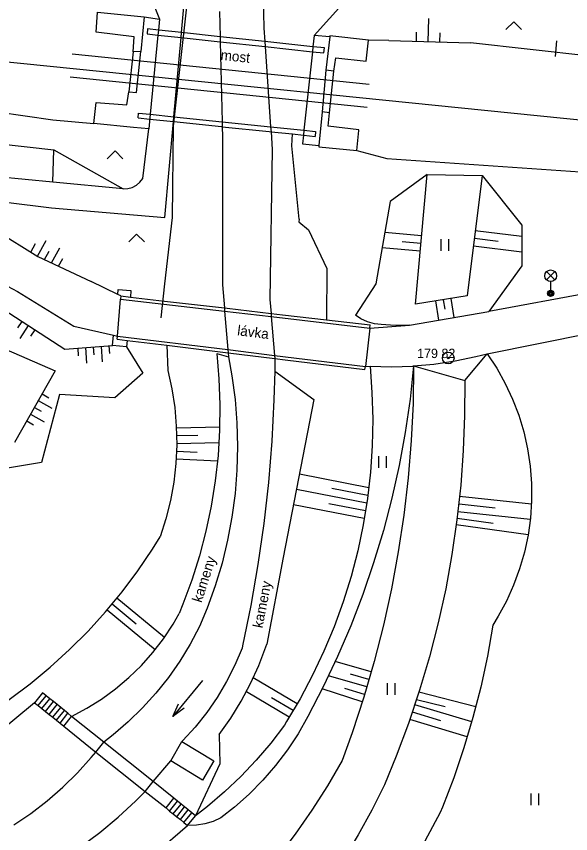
# Model space of a CAD drawing. Extents: x -539515 to -538098, y -1182060 to -1180157.
# Drawn here: x -539011.2 to -538975.6, y -1180646 to -1180593.5 of the extents above; entities that cross this region are included whole.
import ezdxf

# ---------------------------------------------------------------- set-up
doc = ezdxf.new("R2010")
doc.units = 0
for name, color, linetype in [('Vrstva 10', 7, 'Continuous'), ('Vrstva 11', 7, 'Continuous'), ('Vrstva 12', 7, 'Continuous'), ('Vrstva 13', 7, 'Continuous'), ('Vrstva 14', 7, 'Continuous'), ('Vrstva 15', 7, 'Continuous'), ('Vrstva 21', 7, 'Continuous'), ('Vrstva 22', 7, 'Continuous'), ('Vrstva 33', 7, 'Continuous'), ('Vrstva 36', 7, 'Continuous'), ('Vrstva 40', 7, 'Continuous'), ('Vrstva 45', 7, 'Continuous'), ('Vrstva 7', 7, 'Continuous'), ('Vrstva 9', 7, 'Continuous')]:
    doc.layers.add(name, color=color, linetype=linetype)

msp = doc.modelspace()

# ---------------------------------------------------------------- linework, layer by layer
at = {"layer": 'Vrstva 10'}
for p, q in [((-539017.13, -1180608.05), (-539011.07, -1180611.22)), ((-539011.07, -1180611.22), (-539007.47, -1180613.44)), ((-538985.91, -1180613.37), (-538980.81, -1180612.51)), ((-538988.45, -1180613.56), (-538985.91, -1180613.37)), ((-538988.74, -1180616.03), (-538988.44, -1180616.01))]:
    msp.add_line(p, q, dxfattribs=at)
for points in [[(-539012.47, -1180607.29), (-539009.77, -1180608.97), (-539006.35, -1180610.58)], [(-538988.44, -1180616.01), (-538987.07, -1180616.047), (-538985.7, -1180616.004), (-538985.64, -1180616), (-538984.335, -1180615.881), (-538982.979, -1180615.678), (-538981.638, -1180615.397), (-538980.91, -1180615.21)]]:
    msp.add_lwpolyline(points, dxfattribs=at)
at = {"layer": 'Vrstva 11'}
for p, q in [((-539004.66, -1180586.86), (-539001.96, -1180593.72)), ((-539002.95, -1180593.57), (-539003.16, -1180595.8)), ((-539002.95, -1180593.57), (-539001.96, -1180593.72)), ((-539002.06, -1180594.745), (-539002.558, -1180599.827)), ((-539001.031, -1180599.985), (-539000.569, -1180594.905)), ((-538991.03, -1180594.859), (-538992.03, -1180594.76)), ((-539003.66, -1180595.81), (-539003.92, -1180598.39)), ((-539003.16, -1180595.8), (-539003.66, -1180595.81)), ((-538992.143, -1180595.81), (-538992.685, -1180600.852)), ((-538991.28, -1180596.99), (-538991.52, -1180599.67)), ((-538990.77, -1180597.06), (-538991.28, -1180596.99)), ((-538991.05, -1180599.74), (-538990.77, -1180597.06)), ((-539002.558, -1180599.827), (-539002.65, -1180600.77)), ((-538991.05, -1180599.74), (-538991.52, -1180599.67)), ((-539001.62, -1180606.47), (-539001.06, -1180600.304)), ((-539001.06, -1180600.304), (-539001.031, -1180599.985)), ((-539003.03, -1180603.96), (-539002.65, -1180600.77)), ((-538992.78, -1180601.74), (-538991.722, -1180601.838)), ((-539008.819, -1180604.185), (-539008.75, -1180602.11)), ((-539008.75, -1180602.11), (-539004.29, -1180604.62)), ((-539008.819, -1180604.185), (-539013.87, -1180603.7)), ((-539004.29, -1180604.62), (-539008.819, -1180604.185)), ((-539011.83, -1180605.48), (-539008.9, -1180605.85)), ((-539008.9, -1180605.85), (-539001.62, -1180606.47)), ((-538972.86, -1180611.03), (-538980.81, -1180612.51)), ((-539004.66, -1180614.08), (-539004.46, -1180611.7)), ((-538988.45, -1180613.56), (-538988.74, -1180616.03)), ((-538980.91, -1180615.21), (-538972.6, -1180613.54)), ((-538998.28, -1180615.2), (-538997.53, -1180615.41)), ((-538994.56, -1180616.34), (-538992.04, -1180618.16)), ((-538992.04, -1180618.16), (-538994.02, -1180628.31)), ((-538994.02, -1180628.31), (-538995.07, -1180633.88)), ((-539009.474, -1180636.999), (-539009.98, -1180637.63)), ((-539009.745, -1180637.817), (-539009.239, -1180637.186)), ((-539009.511, -1180638.005), (-539009.005, -1180637.374)), ((-539009.277, -1180638.193), (-539008.771, -1180637.562)), ((-539009.043, -1180638.38), (-539008.537, -1180637.749)), ((-539008.809, -1180638.568), (-539008.303, -1180637.937)), ((-539008.575, -1180638.756), (-539008.069, -1180638.125)), ((-539008.341, -1180638.943), (-539007.835, -1180638.312)), ((-539001.53, -1180644.39), (-539001.034, -1180643.772)), ((-539001.31, -1180644.587), (-539000.804, -1180643.956)), ((-539001.08, -1180644.771), (-539000.574, -1180644.14)), ((-539000.85, -1180644.956), (-539000.344, -1180644.325)), ((-539000.62, -1180645.14), (-539000.114, -1180644.509)), ((-539000.39, -1180645.325), (-538999.884, -1180644.694)), ((-539000.16, -1180645.51), (-538999.64, -1180644.89)), ((-539004.28, -1180649.05), (-539000.16, -1180645.51))]:
    msp.add_line(p, q, dxfattribs=at)
for points in [[(-539000.569, -1180594.905), (-539000.54, -1180594.587), (-539000.39, -1180592.93)], [(-539003.66, -1180595.81), (-539003.58, -1180594.86), (-539006.03, -1180594.55), (-539005.95, -1180593.27), (-539002.95, -1180593.57)], [(-539001.96, -1180593.72), (-539002.029, -1180594.427), (-539002.06, -1180594.745)], [(-538992.03, -1180594.76), (-538992.109, -1180595.492), (-538992.143, -1180595.81)], [(-538990.77, -1180597.06), (-538990.63, -1180596.21), (-538988.69, -1180596.41), (-538988.53, -1180595.06), (-538991.03, -1180594.79), (-538991.03, -1180594.859), (-538991.28, -1180596.99)], [(-539003.92, -1180598.39), (-539003.43, -1180598.43), (-539003.16, -1180595.8)], [(-539002.65, -1180600.77), (-539003.63, -1180600.67), (-539006.17, -1180600.42), (-539006.02, -1180599.08), (-539004.05, -1180599.23), (-539003.92, -1180598.39)], [(-538991.52, -1180599.67), (-538991.722, -1180601.838), (-538991.726, -1180601.883), (-538991.73, -1180601.93), (-538989.29, -1180602.16), (-538989.165, -1180600.878), (-538989.16, -1180600.83), (-538991.12, -1180600.6), (-538991.05, -1180599.74)], [(-538992.685, -1180600.852), (-538992.719, -1180601.17), (-538992.78, -1180601.74)], [(-538992.991, -1180606.578), (-538993.47, -1180601.85), (-538993.424, -1180601.096)], [(-539004.29, -1180604.62), (-539003.992, -1180604.606), (-539003.704, -1180604.527), (-539003.44, -1180604.389), (-539003.212, -1180604.197), (-539003.03, -1180603.96)], [(-538992.991, -1180606.578), (-538993.01, -1180606.74), (-538992.39, -1180607.25)], [(-538992.39, -1180607.25), (-538991.22, -1180609.74), (-538991.239, -1180613.034)], [(-539004.437, -1180611.501), (-539004.642, -1180611.408), (-539006.35, -1180610.58)], [(-539007.47, -1180613.44), (-539004.904, -1180614.029), (-539004.66, -1180614.08)], [(-538998.28, -1180615.2), (-538998.14, -1180616.835), (-538998.08, -1180618.474), (-538998.1, -1180620.114), (-538998.2, -1180621.752), (-538998.379, -1180623.382), (-538998.638, -1180625.002)], [(-538998.638, -1180625.002), (-538998.975, -1180626.608), (-538999.39, -1180628.195), (-538999.883, -1180629.76), (-539000.45, -1180631.299), (-539000.7, -1180631.91)], [(-539007.61, -1180638.51), (-539006.624, -1180637.988), (-539005.677, -1180637.397), (-539004.775, -1180636.74), (-539003.923, -1180636.02), (-539003.124, -1180635.241), (-539002.383, -1180634.406), (-539001.704, -1180633.521), (-539001.09, -1180632.589), (-539000.7, -1180631.91)], [(-538998.12, -1180639.67), (-538997.382, -1180638.622), (-538996.711, -1180637.531), (-538996.109, -1180636.399), (-538995.579, -1180635.232), (-538995.123, -1180634.035), (-538995.07, -1180633.88)], [(-539007.61, -1180638.51), (-539007.835, -1180638.312), (-539008.069, -1180638.125), (-539008.303, -1180637.937), (-539008.537, -1180637.749), (-539008.771, -1180637.562), (-539009.005, -1180637.374), (-539009.239, -1180637.186), (-539009.474, -1180636.999)], [(-539009.98, -1180637.63), (-539013.54, -1180640.58), (-539012.2, -1180644.27)], [(-539009.98, -1180637.63), (-539009.745, -1180637.817), (-539009.511, -1180638.005), (-539009.277, -1180638.193), (-539009.043, -1180638.38), (-539008.809, -1180638.568), (-539008.575, -1180638.756), (-539008.341, -1180638.943), (-539008.108, -1180639.131), (-539006.05, -1180640.8)], [(-539008.108, -1180639.131), (-539007.61, -1180638.51)], [(-539001.034, -1180643.772), (-539002.371, -1180642.694), (-539005.534, -1180640.157), (-539007.61, -1180638.51)], [(-538998.12, -1180639.67), (-538998.09, -1180641.56), (-538999.64, -1180644.89)], [(-538998.47, -1180641.36), (-538999.19, -1180642.6), (-539001.24, -1180641.37), (-539000.52, -1180640.13), (-538998.47, -1180641.36)], [(-539006.05, -1180640.8), (-539002.877, -1180643.325), (-539001.53, -1180644.39)], [(-538999.64, -1180644.89), (-538999.884, -1180644.694), (-539000.114, -1180644.509), (-539000.344, -1180644.325), (-539000.574, -1180644.14), (-539000.804, -1180643.956), (-539001.034, -1180643.772)], [(-539001.53, -1180644.39), (-539001.31, -1180644.587), (-539001.08, -1180644.771), (-539000.85, -1180644.956), (-539000.62, -1180645.14), (-539000.39, -1180645.325), (-539000.16, -1180645.51)]]:
    msp.add_lwpolyline(points, dxfattribs=at)
at = {"layer": 'Vrstva 12'}
for p, q in [((-539007.559, -1180595.949), (-538988.49, -1180597.89)), ((-539007.689, -1180597.429), (-538988.62, -1180599.37))]:
    msp.add_line(p, q, dxfattribs=at)
at = {"layer": 'Vrstva 13'}
msp.add_line((-539062.5, -1180591.289), (-538937.84, -1180603.977), dxfattribs=at)
at = {"layer": 'Vrstva 14'}
for p, q in [((-538995.47, -1180587.05), (-538995.25, -1180594.31)), ((-538987.23, -1180595.1), (-538988.53, -1180595.06)), ((-538987.23, -1180595.1), (-538981.99, -1180595.25)), ((-538998.063, -1180595.174), (-538997.942, -1180600.306)), ((-538995.17, -1180595.485), (-538994.82, -1180600.63)), ((-538963.77, -1180597.29), (-538981.99, -1180595.25)), ((-539027.07, -1180597.63), (-539008.81, -1180600.18)), ((-539008.81, -1180600.18), (-539006.17, -1180600.42)), ((-539017.42, -1180601.13), (-539008.75, -1180602.11)), ((-538997.92, -1180601.25), (-538997.92, -1180610.78)), ((-538994.72, -1180602.1), (-538994.87, -1180611.72)), ((-538989.29, -1180602.16), (-538987.35, -1180602.67)), ((-538987.35, -1180602.67), (-538967.582, -1180604.023)), ((-538984.77, -1180603.7), (-538987.15, -1180605.44)), ((-538985.52, -1180612.02), (-538984.77, -1180603.7)), ((-538984.77, -1180603.7), (-538981.24, -1180603.76)), ((-538981.24, -1180603.76), (-538982.2, -1180611.5)), ((-538987.15, -1180605.44), (-538988.07, -1180610.72)), ((-538978.7, -1180609.57), (-538980.81, -1180612.51)), ((-538997.92, -1180610.78), (-538997.794, -1180612.273)), ((-538988.07, -1180610.72), (-538989.37, -1180612.74)), ((-539013.75, -1180611.23), (-539008.04, -1180614.92)), ((-538994.87, -1180611.72), (-538994.794, -1180612.622)), ((-538982.2, -1180611.5), (-538985.52, -1180612.02)), ((-539012.31, -1180614.73), (-539008.66, -1180616.31)), ((-539008.04, -1180614.92), (-539004.97, -1180614.69)), ((-539001.49, -1180614.67), (-539001.43, -1180616.3)), ((-538997.551, -1180615.153), (-538997.53, -1180615.41)), ((-539008.66, -1180616.31), (-539011.28, -1180620.92)), ((-539008.39, -1180617.83), (-539009.53, -1180622.21)), ((-539009.53, -1180622.21), (-539014.69, -1180623.05)), ((-539001.548, -1180625.817), (-539001.92, -1180626.97)), ((-539006.55, -1180633.036), (-539005.423, -1180631.794)), ((-538990.742, -1180632.754), (-538991.398, -1180634.328)), ((-538989.679, -1180632.686), (-538990.527, -1180634.666)), ((-538988.172, -1180634.978), (-538988.841, -1180637.283)), ((-538984.62, -1180634.681), (-538985.256, -1180636.832)), ((-539006.05, -1180640.8), (-539005.534, -1180640.157))]:
    msp.add_line(p, q, dxfattribs=at)
for points in [[(-538992.03, -1180594.76), (-538990.05, -1180592.59)], [(-538998.11, -1180593.22), (-538998.071, -1180594.852), (-538998.063, -1180595.174)], [(-538995.25, -1180594.31), (-538995.192, -1180595.161), (-538995.17, -1180595.485)], [(-538997.942, -1180600.306), (-538997.934, -1180600.628), (-538997.92, -1180601.25)], [(-538994.82, -1180600.63), (-538994.798, -1180600.953), (-538994.72, -1180602.1)], [(-538981.24, -1180603.76), (-538978.69, -1180606.96), (-538978.7, -1180609.57)], [(-538997.794, -1180612.273), (-538997.777, -1180612.476), (-538997.568, -1180614.949), (-538997.551, -1180615.153)], [(-538994.794, -1180612.622), (-538994.777, -1180612.825), (-538994.568, -1180615.316), (-538994.551, -1180615.52)], [(-538988.15, -1180613.29), (-538988.603, -1180613.168), (-538989.028, -1180612.971), (-538989.37, -1180612.74)], [(-538985.91, -1180613.37), (-538986.816, -1180613.397), (-538987.721, -1180613.343), (-538988.15, -1180613.29)], [(-539004.07, -1180614.76), (-539003.02, -1180616.46), (-539004.82, -1180618.04), (-539008.39, -1180617.83)], [(-538997.53, -1180615.41), (-538997.306, -1180616.639), (-538997.107, -1180618.143), (-538996.988, -1180619.655), (-538996.948, -1180621.171), (-538996.988, -1180622.687), (-538997.108, -1180624.198)], [(-538994.551, -1180615.52), (-538994.56, -1180616.34), (-538994.609, -1180618.179), (-538994.747, -1180620.834), (-538994.965, -1180623.484)], [(-538985.64, -1180616), (-538982.36, -1180616.94), (-538980.91, -1180615.21)], [(-538980.91, -1180615.21), (-538980.299, -1180616.143), (-538979.757, -1180617.118), (-538979.286, -1180618.128), (-538978.888, -1180619.17), (-538978.567, -1180620.238), (-538978.322, -1180621.326), (-538978.156, -1180622.429), (-538978.07, -1180623.541)], [(-538988.44, -1180616.01), (-538988.313, -1180617.711), (-538988.266, -1180619.416), (-538988.299, -1180621.121), (-538988.412, -1180622.823), (-538988.605, -1180624.517)], [(-538985.64, -1180616), (-538985.871, -1180618.141), (-538986.181, -1180620.273), (-538986.571, -1180622.391), (-538987.038, -1180624.493)], [(-538985.64, -1180616), (-538985.678, -1180618.4), (-538985.797, -1180620.797), (-538985.995, -1180623.189), (-538986.272, -1180625.574)], [(-539001.43, -1180616.3), (-539001.167, -1180617.475), (-539000.983, -1180618.664), (-539000.878, -1180619.863), (-539000.853, -1180621.066), (-539000.908, -1180622.269), (-539001.043, -1180623.465), (-539001.256, -1180624.649), (-539001.548, -1180625.817)], [(-538982.36, -1180616.94), (-538982.364, -1180619.183), (-538982.448, -1180621.425), (-538982.613, -1180623.662), (-538982.856, -1180625.891)], [(-538994.965, -1180623.484), (-538995.262, -1180626.127), (-538995.639, -1180628.759), (-538996.095, -1180631.379)], [(-538978.07, -1180623.541), (-538978.064, -1180624.656), (-538978.137, -1180625.769), (-538978.29, -1180626.874), (-538978.522, -1180627.965), (-538978.831, -1180629.036), (-538979.217, -1180630.083), (-538979.676, -1180631.099), (-538980.207, -1180632.079), (-538980.56, -1180632.65)], [(-538997.108, -1180624.198), (-538997.308, -1180625.702), (-538997.586, -1180627.192), (-538997.943, -1180628.666), (-538998.377, -1180630.119), (-538998.887, -1180631.547), (-538999.38, -1180632.74)], [(-538988.605, -1180624.517), (-538988.877, -1180626.201), (-538989.227, -1180627.87), (-538989.656, -1180629.521), (-538990.161, -1180631.15), (-538990.742, -1180632.754)], [(-538987.038, -1180624.493), (-538987.584, -1180626.577), (-538988.206, -1180628.639), (-538988.905, -1180630.676), (-538989.679, -1180632.686)], [(-538986.272, -1180625.574), (-538986.629, -1180627.947), (-538987.065, -1180630.307), (-538987.58, -1180632.652), (-538988.172, -1180634.978)], [(-538982.856, -1180625.891), (-538983.179, -1180628.111), (-538983.581, -1180630.318), (-538984.062, -1180632.509), (-538984.62, -1180634.681)], [(-539005.423, -1180631.794), (-539004.357, -1180630.5), (-539003.354, -1180629.157), (-539002.416, -1180627.767), (-539001.92, -1180626.97)], [(-538996.095, -1180631.379), (-538996.63, -1180633.983), (-538996.66, -1180634.12)], [(-538999.38, -1180632.74), (-538999.981, -1180633.873), (-539000.651, -1180634.967), (-539001.388, -1180636.017), (-539002.189, -1180637.019), (-539003.05, -1180637.969), (-539003.97, -1180638.863), (-539004.943, -1180639.699), (-539005.534, -1180640.157)], [(-538980.56, -1180632.65), (-538980.904, -1180634.646), (-538981.326, -1180636.628), (-538981.826, -1180638.591), (-538982.404, -1180640.533)], [(-539012.997, -1180638.365), (-539011.608, -1180637.425), (-539010.267, -1180636.419), (-539008.974, -1180635.351), (-539007.735, -1180634.222), (-539006.55, -1180633.036)], [(-538996.66, -1180634.12), (-538997.121, -1180635.211), (-538997.654, -1180636.268), (-538998.257, -1180637.287), (-538998.928, -1180638.263), (-538999.663, -1180639.191), (-539000.459, -1180640.068), (-539000.52, -1180640.13)], [(-538991.398, -1180634.328), (-538992.127, -1180635.87), (-538992.927, -1180637.376), (-538993.797, -1180638.843), (-538993.94, -1180639.07)], [(-538990.527, -1180634.666), (-538991.447, -1180636.613), (-538992.44, -1180638.525), (-538993.05, -1180639.62)], [(-538985.256, -1180636.832), (-538985.967, -1180638.959), (-538986.754, -1180641.06), (-538987.52, -1180642.91)], [(-538988.841, -1180637.283), (-538989.587, -1180639.565), (-538990.23, -1180641.35)], [(-538993.94, -1180639.07), (-538994.81, -1180640.22), (-538995.742, -1180641.32), (-538996.734, -1180642.367), (-538997.782, -1180643.357), (-538998.884, -1180644.287), (-538999.64, -1180644.89)], [(-538993.05, -1180639.62), (-538993.744, -1180640.664), (-538994.504, -1180641.661), (-538995.326, -1180642.607), (-538996.206, -1180643.5), (-538997.141, -1180644.334), (-538998.01, -1180645.02)], [(-539011.32, -1180645.48), (-539010.224, -1180644.738), (-539009.174, -1180643.932), (-539008.175, -1180643.063), (-539007.23, -1180642.136), (-539006.343, -1180641.153), (-539006.05, -1180640.8)], [(-538982.404, -1180640.533), (-538983.057, -1180642.45), (-538983.786, -1180644.34), (-538983.93, -1180644.69)], [(-538990.23, -1180641.35), (-538991.164, -1180642.964), (-538992.167, -1180644.537), (-538993.236, -1180646.065), (-538994.37, -1180647.545), (-538995.566, -1180648.976)], [(-539002.877, -1180643.325), (-539002.371, -1180642.694), (-539001.24, -1180641.37)], [(-538987.52, -1180642.91), (-538988.323, -1180644.538), (-538989.196, -1180646.128), (-538990.139, -1180647.679), (-538991.149, -1180649.186), (-538992.225, -1180650.648)], [(-539008.3, -1180647.75), (-539007.023, -1180646.891), (-539005.792, -1180645.967), (-539004.611, -1180644.98), (-539003.482, -1180643.934), (-539002.877, -1180643.325)], [(-538998.01, -1180645.02), (-538998.511, -1180645.257), (-538999.04, -1180645.421), (-538999.587, -1180645.506), (-539000.16, -1180645.51)], [(-538983.93, -1180644.69), (-538984.925, -1180646.514), (-538985.989, -1180648.299), (-538987.121, -1180650.042), (-538988.32, -1180651.739)]]:
    msp.add_lwpolyline(points, dxfattribs=at)
at = {"layer": 'Vrstva 15'}
for p, q in [((-538984.712, -1180595.172), (-538984.669, -1180593.673)), ((-538985.462, -1180595.151), (-538985.445, -1180594.551)), ((-538983.962, -1180595.194), (-538983.945, -1180594.594)), ((-538976.536, -1180596.115), (-538976.444, -1180595.119)), ((-538985.124, -1180607.629), (-538987.494, -1180607.415)), ((-538981.679, -1180607.297), (-538978.693, -1180607.667)), ((-539010.226, -1180608.686), (-539009.922, -1180608.133)), ((-539009.801, -1180608.951), (-539009.243, -1180607.936)), ((-538985.169, -1180608.127), (-538986.375, -1180608.018)), ((-538981.74, -1180607.793), (-538980.217, -1180607.982)), ((-539009.35, -1180609.168), (-539009.046, -1180608.615)), ((-539008.897, -1180609.381), (-539008.367, -1180608.418)), ((-538985.214, -1180608.625), (-538987.666, -1180608.403)), ((-538981.802, -1180608.29), (-538978.697, -1180608.675)), ((-539008.444, -1180609.594), (-539008.17, -1180609.097)), ((-538984.228, -1180611.818), (-538984.034, -1180613.054)), ((-538983.734, -1180611.74), (-538983.638, -1180612.355)), ((-538983.24, -1180611.663), (-538983.048, -1180612.888)), ((-539010.807, -1180613.132), (-539011.078, -1180613.552)), ((-539010.387, -1180613.403), (-539010.93, -1180614.243)), ((-539009.967, -1180613.675), (-539010.238, -1180614.095)), ((-539007.211, -1180614.858), (-539007.174, -1180615.356)), ((-539006.713, -1180614.82), (-539006.638, -1180615.818)), ((-539006.214, -1180614.783), (-539006.177, -1180615.282)), ((-539005.715, -1180614.746), (-539005.641, -1180615.743)), ((-539005.217, -1180614.708), (-539005.179, -1180615.207)), ((-539009.748, -1180618.223), (-539008.879, -1180618.717)), ((-539009.501, -1180617.789), (-539009.066, -1180618.036)), ((-539009.995, -1180618.658), (-539009.56, -1180618.905)), ((-539010.242, -1180619.093), (-539009.373, -1180619.587)), ((-539010.489, -1180619.527), (-539010.054, -1180619.774)), ((-539000.876, -1180619.974), (-538998.093, -1180619.916)), ((-539000.865, -1180620.474), (-538999.489, -1180620.445)), ((-539000.855, -1180620.973), (-538998.139, -1180620.917)), ((-539000.872, -1180621.473), (-538999.529, -1180621.534)), ((-539000.894, -1180621.972), (-538998.231, -1180622.094)), ((-538988.516, -1180623.823), (-538992.975, -1180622.953)), ((-538988.647, -1180624.816), (-538993.167, -1180623.935)), ((-538988.578, -1180624.32), (-538990.884, -1180623.87)), ((-538978.071, -1180624.868), (-538982.683, -1180624.385)), ((-538988.805, -1180625.804), (-538993.358, -1180624.916)), ((-538988.723, -1180625.311), (-538991.075, -1180624.852)), ((-538980.411, -1180625.125), (-538982.721, -1180624.882)), ((-538978.147, -1180625.866), (-538982.793, -1180625.378)), ((-538980.539, -1180626.117), (-538982.844, -1180625.794)), ((-538978.287, -1180626.855), (-538982.898, -1180626.211)), ((-539005.006, -1180631.288), (-539003.466, -1180632.556)), ((-539004.688, -1180630.902), (-539001.633, -1180633.419)), ((-539005.324, -1180631.674), (-539002.232, -1180634.221)), ((-538988.368, -1180635.654), (-538990.671, -1180634.985)), ((-538993.121, -1180637.703), (-538995.934, -1180636.035)), ((-538988.647, -1180636.614), (-538991.1, -1180635.901)), ((-538988.507, -1180636.134), (-538989.696, -1180635.789)), ((-538993.631, -1180638.563), (-538996.381, -1180636.932)), ((-538988.935, -1180637.572), (-538991.506, -1180636.731)), ((-538988.786, -1180637.094), (-538990.054, -1180636.726)), ((-538981.647, -1180637.888), (-538985.296, -1180636.958)), ((-538993.376, -1180638.133), (-538994.764, -1180637.31)), ((-538983.61, -1180637.904), (-538985.449, -1180637.435)), ((-538981.905, -1180638.854), (-538985.558, -1180637.768)), ((-538982.19, -1180639.813), (-538985.881, -1180638.715)), ((-538983.883, -1180638.788), (-538985.719, -1180638.242))]:
    msp.add_line(p, q, dxfattribs=at)
at = {"layer": 'Vrstva 21'}
for radius in [0.375, 0.05]:
    msp.add_circle((-538983.415, -1180615.49), radius, dxfattribs=at)
at = {"layer": 'Vrstva 33'}
for p, q in [((-538977.105, -1180610.47), (-538976.575, -1180609.94)), ((-538977.105, -1180609.94), (-538976.575, -1180610.47)), ((-538976.84, -1180610.58), (-538976.84, -1180611.33))]:
    msp.add_line(p, q, dxfattribs=at)
for centre, radius in [((-538976.84, -1180610.205), 0.375), ((-538976.84, -1180611.33), 0.2), ((-538976.84, -1180611.33), 0.145), ((-538976.84, -1180611.33), 0.0876)]:
    msp.add_circle(centre, radius, dxfattribs=at)
at = {"layer": 'Vrstva 36'}
for p, q in [((-538983.875, -1180608.601), (-538983.875, -1180607.851)), ((-538983.375, -1180608.601), (-538983.375, -1180607.851)), ((-538987.875, -1180622.533), (-538987.875, -1180621.783)), ((-538987.375, -1180622.533), (-538987.375, -1180621.783)), ((-538987.316, -1180637.115), (-538987.316, -1180636.365)), ((-538986.816, -1180637.115), (-538986.816, -1180636.365)), ((-538978.089, -1180644.215), (-538978.089, -1180643.465)), ((-538977.589, -1180644.215), (-538977.589, -1180643.465))]:
    msp.add_line(p, q, dxfattribs=at)
for points in [[(-538979.711, -1180594.386), (-538979.211, -1180593.886), (-538978.711, -1180594.386)], [(-539005.312, -1180602.687), (-539004.812, -1180602.187), (-539004.312, -1180602.687)], [(-539003.932, -1180608.023), (-539003.432, -1180607.523), (-539002.932, -1180608.023)]]:
    msp.add_lwpolyline(points, dxfattribs=at)
at = {"layer": 'Vrstva 45'}
msp.add_line((-538999.196, -1180636.207), (-539001.112, -1180638.516), dxfattribs=at)
msp.add_lwpolyline([(-539000.376, -1180637.989), (-539001.112, -1180638.516), (-539000.73, -1180637.695)], dxfattribs=at)
at = {"layer": 'Vrstva 7'}
for p, q in [((-539003.333, -1180600.068), (-539003.3, -1180599.75)), ((-538991.93, -1180600.93), (-538991.963, -1180601.248)), ((-539004.437, -1180611.501), (-539004.46, -1180611.7)), ((-539004.46, -1180611.7), (-538997.777, -1180612.476)), ((-538997.777, -1180612.476), (-538994.777, -1180612.825)), ((-538994.777, -1180612.825), (-538988.45, -1180613.56)), ((-538988.45, -1180613.56), (-538988.427, -1180613.361)), ((-539004.684, -1180614.279), (-539004.66, -1180614.08)), ((-539004.66, -1180614.08), (-538997.568, -1180614.949)), ((-538997.568, -1180614.949), (-538994.568, -1180615.316)), ((-538994.568, -1180615.316), (-538988.74, -1180616.03)), ((-538993.887, -1180615.602), (-538988.764, -1180616.229)), ((-538988.764, -1180616.229), (-538988.74, -1180616.03))]:
    msp.add_line(p, q, dxfattribs=at)
for points in [[(-539002.001, -1180594.43), (-539002.029, -1180594.427), (-539002.726, -1180594.352), (-539002.76, -1180594.67)], [(-538992.098, -1180595.493), (-538992.109, -1180595.492), (-538995.192, -1180595.161), (-538998.071, -1180594.852), (-539000.54, -1180594.587), (-539002.001, -1180594.43)], [(-539002.76, -1180594.67), (-539002.06, -1180594.745), (-539000.569, -1180594.905), (-538998.063, -1180595.174), (-538995.17, -1180595.485)], [(-538995.17, -1180595.485), (-538992.143, -1180595.81), (-538991.4, -1180595.89)], [(-538991.4, -1180595.89), (-538991.366, -1180595.572), (-538992.098, -1180595.493)], [(-539003.3, -1180599.75), (-539002.558, -1180599.827), (-539001.031, -1180599.985), (-538997.942, -1180600.306), (-538994.82, -1180600.63)], [(-539003.333, -1180600.068), (-539002.589, -1180600.146), (-539001.06, -1180600.304), (-539001.048, -1180600.305), (-538997.986, -1180600.623), (-538997.934, -1180600.628), (-538994.918, -1180600.941), (-538994.798, -1180600.953), (-538993.424, -1180601.096)], [(-538994.82, -1180600.63), (-538992.685, -1180600.852), (-538991.93, -1180600.93)], [(-538993.424, -1180601.096), (-538992.719, -1180601.17), (-538992.696, -1180601.172), (-538991.963, -1180601.248)], [(-539004.642, -1180611.408), (-539004.61, -1180611.09), (-539003.79, -1180611.16), (-539003.822, -1180611.572)], [(-539004.437, -1180611.501), (-539003.822, -1180611.572), (-539001.636, -1180611.826), (-538998.556, -1180612.184), (-538997.794, -1180612.273), (-538997.603, -1180612.295)], [(-538997.603, -1180612.295), (-538994.794, -1180612.622), (-538994.069, -1180612.706), (-538991.239, -1180613.034), (-538988.427, -1180613.361)], [(-539004.039, -1180614.358), (-539004.07, -1180614.76), (-539004.97, -1180614.69), (-539004.904, -1180614.029)], [(-539004.684, -1180614.279), (-539004.039, -1180614.358), (-539001.49, -1180614.67), (-538997.551, -1180615.153)], [(-538997.551, -1180615.153), (-538994.551, -1180615.52), (-538993.887, -1180615.602)]]:
    msp.add_lwpolyline(points, dxfattribs=at)
at = {"layer": 'Vrstva 9'}
for p, q in [((-539000.22, -1180592.92), (-539001.09, -1180600.59)), ((-539001.09, -1180600.59), (-539001.14, -1180606.46))]:
    msp.add_line(p, q, dxfattribs=at)
msp.add_lwpolyline([(-539001.14, -1180606.46), (-539001.64, -1180610.73), (-539001.87, -1180612.9)], dxfattribs=at)

# ---------------------------------------------------------------- texts
at = {"layer": 'Vrstva 22'}
msp.add_text('179 82 ', height=0.6, dxfattribs=at).set_placement((-538985.415, -1180615.49))
at = {"layer": 'Vrstva 40'}
for s, rotation, p in [('most', 354.0749, (-538998.057, -1180596.333)), ('lávka', 353.0168, (-538996.991, -1180614.025)), ('kameny', 72.0749, (-538999.266, -1180631.243)), ('kameny', 78.9617, (-538995.347, -1180632.871))]:
    msp.add_text(s, height=0.65, rotation=rotation, dxfattribs=at).set_placement(p)

doc.saveas('drawing.dxf')
